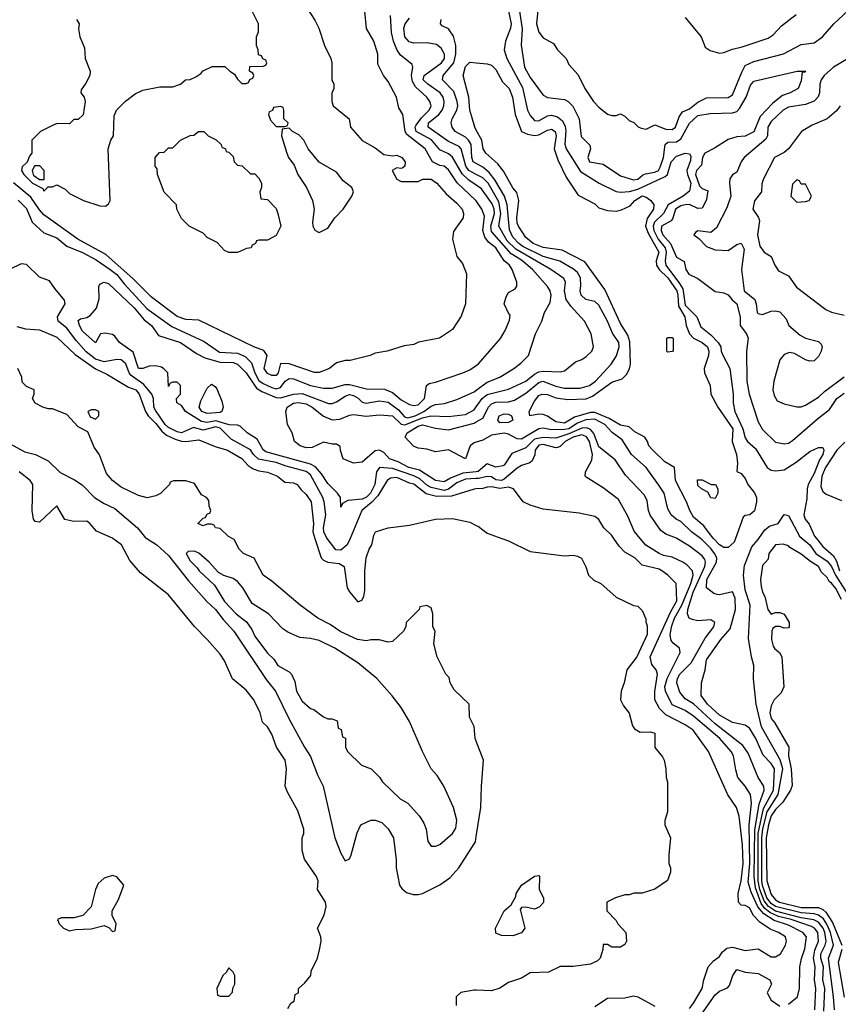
# Model space of a CAD drawing. Header units: inches. Extents: x 1793389 to 1900389, y 320802 to 470796.
# Tile 483 of 656: x 1857878 to 1861682, y 377836 to 382410. Entities that reach past the tile are written whole.
import ezdxf

# ---------------------------------------------------------------- set-up
doc = ezdxf.new("R2010")
doc.units = ezdxf.units.IN
doc.header["$MEASUREMENT"] = 0
for name, color, linetype in [('B8357', 7, 'Continuous'), ('B8358', 7, 'Continuous'), ('B8367', 7, 'Continuous'), ('B8368', 7, 'Continuous')]:
    doc.layers.add(name, color=color, linetype=linetype)

msp = doc.modelspace()

# ---------------------------------------------------------------- linework, layer by layer
at = {"layer": 'B8357', "color": 2}
for points, elevation in [([(1859123.6, 377816.4), (1859138, 377842), (1859154, 377850), (1859158, 377882), (1859174, 377890), (1859174, 377910), (1859203.6, 377936.4), (1859231.3, 377970), (1859232, 377990), (1859262, 378050), (1859270.7, 378089.3), (1859278.8, 378130), (1859278, 378150), (1859262, 378190), (1859293.4, 378250), (1859302.8, 378290), (1859298.8, 378310), (1859262, 378370), (1859264.7, 378410), (1859258, 378430), (1859202, 378510), (1859191.1, 378551.1), (1859191.1, 378608.9), (1859198, 378630), (1859198, 378650), (1859170, 378734), (1859122, 378822), (1859111.3, 378850), (1859118, 378930), (1859111, 378970), (1859070.8, 379030.8), (1859050, 379091.3), (1859030, 379124.7), (1859006.4, 379146.4), (1858994.8, 379190), (1858966, 379250), (1858930, 379296), (1858867.5, 379347.5), (1858830, 379432), (1858810, 379462), (1858750, 379531.3), (1858690, 379591.3), (1858570, 379738), (1858439.8, 379839.8), (1858390, 379898), (1858350.4, 379970.4), (1858311.3, 380000)], 230), ([(1858468.2, 380000), (1858515.5, 379970), (1858570, 379920.5), (1858663, 379803), (1858747.9, 379707.9), (1858788.2, 379670), (1858823.2, 379623.2), (1858872.4, 379570), (1859024.1, 379344.1), (1859066.4, 379290), (1859130, 379161), (1859201.6, 379030), (1859230, 378986.8), (1859262.5, 378902.5), (1859288.7, 378850), (1859342.4, 378610), (1859370, 378538), (1859390, 378502), (1859410, 378512), (1859419, 378530), (1859446.8, 378633.2), (1859464, 378670), (1859510, 378691.3), (1859530, 378691.3), (1859561, 378681), (1859590.6, 378650.6), (1859614.8, 378610), (1859627.1, 378507.1), (1859627.3, 378470), (1859642.8, 378390), (1859653.7, 378373.7), (1859675.3, 378355.3), (1859706.4, 378346.4), (1859730, 378346), (1859750, 378351), (1859830, 378391), (1859876.6, 378423.4), (1859919, 378470), (1859996, 378590), (1860000, 378615.4)], 234), ([(1860000, 379057.9), (1859995.3, 379070), (1859990, 379126), (1859968, 379170), (1859966, 379230), (1859896.4, 379296.4), (1859878, 379330), (1859873.6, 379353.6), (1859858, 379370), (1859818, 379450), (1859802, 379510), (1859808, 379570), (1859798, 379590), (1859798, 379650), (1859790, 379678), (1859770, 379688), (1859738, 379682), (1859734, 379670), (1859674, 379610), (1859672, 379590), (1859662, 379570), (1859610, 379522), (1859590, 379518), (1859548.9, 379528.9), (1859510, 379529), (1859490, 379524), (1859448, 379530), (1859370, 379566), (1859320.1, 379600.1), (1859264, 379630), (1859182, 379690), (1859050, 379802), (1859010, 379829), (1858968.4, 379908.4), (1858918, 379930), (1858898, 379950), (1858874.6, 379994.6), (1858864.8, 380000)], 234), ([(1859249.7, 380000), (1859279.7, 379910), (1859290, 379898.7), (1859309.8, 379889.8), (1859363.3, 379883.3), (1859385.2, 379870), (1859400.5, 379770), (1859410, 379752.7), (1859450, 379705.2), (1859467.3, 379712.7), (1859477.3, 379730), (1859482.5, 379757.5), (1859481.6, 379850), (1859488, 379910), (1859502, 379950), (1859514, 379970), (1859520.9, 380000)], 230), ([(1859413.2, 380000), (1859400.4, 379970), (1859370, 379946.3), (1859347, 379947), (1859306.6, 380000)], 226), ([(1860000, 377901.5), (1859990, 377902), (1859928.4, 377891.6), (1859906, 377870), (1859906, 377830)], 230)]:
    msp.add_lwpolyline(points, dxfattribs=dict(at, elevation=elevation))
for points, elevation in [([(1858690, 379941.2), (1858661, 379939), (1858652, 379930), (1858670, 379896), (1858703.4, 379863.4), (1858711.3, 379850), (1858783, 379783), (1858830, 379707.7), (1858884, 379650), (1858932.7, 379612.7), (1858956.7, 379576.7), (1858970, 379546.8), (1859030, 379466.8), (1859059.3, 379439.3), (1859078, 379410), (1859130, 379381), (1859141, 379370), (1859155.9, 379335.9), (1859164.9, 379290), (1859190, 379244), (1859230, 379210.8), (1859244.9, 379204.9), (1859290, 379172), (1859310, 379162), (1859330, 379162), (1859352.7, 379152.7), (1859358, 379118), (1859372.7, 379112.7), (1859378, 379078), (1859391.6, 379071.6), (1859392, 379030), (1859402, 379010), (1859466.4, 378946.4), (1859512, 378930), (1859550, 378891.3), (1859564.7, 378870), (1859646, 378790), (1859681, 378770), (1859736, 378710), (1859756.8, 378676.8), (1859766.8, 378650), (1859774.4, 378594.4), (1859790, 378571.3), (1859810, 378571), (1859830, 378578.8), (1859888.7, 378630), (1859905.2, 378654.8), (1859909.3, 378690.7), (1859894.5, 378750), (1859849.3, 378850), (1859818.7, 378898.7), (1859789.4, 378930), (1859749.3, 379010), (1859689.4, 379149.4), (1859650, 379215.3), (1859609.5, 379269.5), (1859537.2, 379350), (1859450, 379422.7), (1859342.7, 379490), (1859270, 379526.6), (1859230, 379536), (1859180.2, 379540.2), (1859124.1, 379564.1), (1859100.1, 379580.1), (1859034, 379650), (1858958, 379698), (1858914.5, 379770), (1858890, 379800.7), (1858870, 379813.6), (1858827.2, 379827.2), (1858802, 379842), (1858759, 379890), (1858710, 379932.3)], 238), ([(1858310, 378434), (1858270, 378421.2), (1858243.4, 378396.6), (1858230.8, 378370), (1858210.7, 378289.3), (1858171.1, 378248.9), (1858130, 378238), (1858070, 378238), (1858054, 378230), (1858062, 378210), (1858082, 378190), (1858110, 378178), (1858136.4, 378183.6), (1858210, 378186), (1858270, 378202), (1858292.7, 378192.7), (1858310, 378174), (1858322, 378178), (1858326, 378210), (1858308.4, 378248.4), (1858308, 378270), (1858337.2, 378322.8), (1858362, 378390), (1858330, 378428.7)], 230), ([(1858850, 378006), (1858836.9, 377983.1), (1858822, 377970), (1858794, 377910), (1858798, 377878), (1858810, 377874), (1858850, 377874), (1858867.3, 377892.7), (1858868.4, 377911.6), (1858878, 377930), (1858878, 377970), (1858870, 377986)], 230)]:
    msp.add_lwpolyline(points, close=True, dxfattribs=dict(at, elevation=elevation))
at = {"layer": 'B8358', "color": 2}
for points, elevation in [([(1859209, 382470), (1859250, 382408), (1859268.7, 382370), (1859294, 382290), (1859324, 382230), (1859329, 382210), (1859328.9, 382131.1), (1859338, 382110), (1859338, 382090), (1859328.9, 382068.9), (1859328.7, 382030), (1859335.3, 382010), (1859408.7, 381950), (1859415.3, 381910), (1859470, 381849), (1859530, 381814), (1859570, 381784), (1859610, 381777.2), (1859630, 381781.2), (1859654, 381770), (1859668.7, 381750), (1859668, 381730), (1859659, 381721), (1859650, 381718), (1859630, 381722), (1859609, 381710), (1859630, 381668.7), (1859650, 381658), (1859730, 381658), (1859751.6, 381668.4), (1859790, 381669), (1859817.2, 381650), (1859860.5, 381600.5), (1859910, 381558), (1859934.5, 381530), (1859940.9, 381510), (1859939, 381490), (1859894.6, 381425.4), (1859888.7, 381390), (1859908.7, 381310), (1859936.5, 381276.5), (1859954, 381230), (1859949, 381090), (1859930, 381032), (1859889, 380971), (1859829.1, 380930.9), (1859731.3, 380911.3), (1859710, 380901), (1859664.7, 380895.3), (1859586, 380870), (1859530, 380861), (1859506, 380850), (1859413.6, 380826.4), (1859390, 380826), (1859350, 380816), (1859318, 380790), (1859270, 380771), (1859248.7, 380771.3), (1859130, 380811), (1859090, 380812), (1859078.4, 380770), (1859070, 380757.3), (1859050, 380756.3), (1859030, 380766.4), (1859013.4, 380790), (1859027.7, 380850), (1859012.5, 380872.5), (1858966.8, 380890), (1858710, 381014), (1858650, 381017.1), (1858610, 381030.6), (1858490, 381121.6), (1858406.1, 381206.1), (1858278.4, 381318.4), (1858147.7, 381390), (1857990, 381503.8), (1857970, 381526), (1857930, 381585.7), (1857850, 381652)], 230), ([(1858142, 382410), (1858154, 382390), (1858152, 382368), (1858157.3, 382330), (1858178.5, 382278.5), (1858182.4, 382230), (1858205.5, 382170), (1858204, 382150), (1858185.8, 382114.2), (1858163.6, 382083.6), (1858162, 382070), (1858178, 382050), (1858182, 382030), (1858172.7, 381967.3), (1858150, 381946), (1858130, 381946), (1858110, 381926), (1858052.7, 381927.3), (1858030, 381918), (1857974, 381890), (1857934, 381850), (1857934, 381790), (1857923.6, 381776.4), (1857912.7, 381747.3), (1857890, 381726), (1857886, 381710), (1857898, 381690), (1857938, 381650), (1857985.4, 381625.4), (1857990, 381614), (1858010, 381634), (1858030, 381634), (1858050, 381642), (1858090, 381622), (1858110, 381602), (1858174, 381570), (1858250, 381544.7), (1858276.4, 381543.6), (1858290, 381554), (1858298, 381570), (1858288.7, 381810), (1858302, 381850), (1858314, 381870), (1858316.4, 381963.6), (1858328, 381990), (1858370, 382032), (1858414.6, 382065.4), (1858450, 382082), (1858530, 382098), (1858590, 382098), (1858626, 382110), (1858649, 382131), (1858670, 382132), (1858696.4, 382143.6), (1858720.4, 382159.6), (1858730, 382172), (1858772.7, 382192.7), (1858831.6, 382191.6), (1858854, 382170), (1858876.9, 382156.9), (1858890, 382134), (1858910, 382114), (1858930, 382114), (1858942, 382118), (1858947.3, 382132.7), (1858962, 382138), (1858966, 382150), (1858962, 382162), (1858946, 382170), (1858947.3, 382192.7), (1859010, 382194), (1859022, 382198), (1859026, 382210), (1859022, 382222), (1859007.3, 382227.3), (1859002, 382242), (1858987.3, 382247.3), (1858986, 382270), (1858978, 382290), (1858978, 382330), (1858987.3, 382352.7), (1858988, 382390), (1858938, 382490)], 234), ([(1860000, 381567.7), (1859998.4, 381570), (1859911.7, 381651.7), (1859870, 381712.3), (1859850, 381729.5), (1859830, 381732.8), (1859796.2, 381750), (1859763, 381810), (1859676.8, 381876.8), (1859669.4, 381890.6), (1859659, 381970), (1859640.2, 382000.2), (1859629, 382050), (1859590, 382122), (1859568, 382150), (1859543.1, 382203.1), (1859542, 382250), (1859524, 382310), (1859489.2, 382369.2), (1859481.2, 382450)], 226), ([(1860000, 381641.4), (1859964.9, 381664.9), (1859933.7, 381693.7), (1859890, 381771.5), (1859870, 381786.3), (1859830, 381805.1), (1859792, 381852), (1859720.5, 381890), (1859716, 381910), (1859720.7, 381919.3), (1859745.4, 381954.6), (1859780.7, 381990), (1859789.5, 382010), (1859783.7, 382030), (1859770, 382049.2), (1859717.4, 382097.4), (1859703.3, 382123.3), (1859698.9, 382150), (1859705.2, 382190), (1859701.2, 382201.2), (1859646.7, 382246.7), (1859631, 382271), (1859615.8, 382310), (1859606.6, 382350), (1859600.9, 382430)], 222), ([(1860000, 381691.3), (1859965.1, 381710), (1859950.8, 381730), (1859930, 381809.2), (1859920.4, 381820.4), (1859870, 381844.4), (1859775.8, 381910), (1859778.3, 381930), (1859826.3, 381970), (1859842, 381990), (1859849.7, 382010), (1859851.1, 382030), (1859846.3, 382050), (1859831.3, 382070), (1859774, 382110), (1859753.3, 382130), (1859756.9, 382150), (1859838.4, 382210), (1859851.5, 382230), (1859851.8, 382250), (1859837.4, 382277.4), (1859815.3, 382295.3), (1859770, 382302.4), (1859710, 382300.5), (1859687.6, 382307.6), (1859668.3, 382330), (1859663.1, 382370), (1859668.8, 382391.2), (1859690, 382417.1)], 218), ([(1860000, 381742.1), (1859985.7, 381750), (1859979.2, 381770), (1859975.3, 381830), (1859964.4, 381850), (1859950, 381864.4), (1859902, 381890), (1859887.3, 381910), (1859882.9, 381930), (1859887.6, 381950), (1859909.6, 381990), (1859914, 382010), (1859911.1, 382030), (1859895.5, 382075.5), (1859842.9, 382130), (1859846, 382150), (1859894.8, 382210), (1859904.4, 382250), (1859904.8, 382290), (1859893.7, 382333.7), (1859870, 382366.9), (1859841.5, 382381.5), (1859834, 382390), (1859836.9, 382410)], 214), ([(1860000, 381897.2), (1859993.2, 381910), (1859978.6, 381958.6), (1859969.7, 381989.7), (1859965.6, 382050), (1859939, 382150), (1859950, 382192), (1859970, 382212), (1860000, 382209.3)], 210), ([(1857871, 381571), (1857910, 381532.7), (1857935.8, 381470), (1857990, 381420.3), (1858050, 381397), (1858097.6, 381357.6), (1858170, 381327.9), (1858233.9, 381293.8), (1858298.7, 381250), (1858330, 381225.7), (1858363.1, 381183.1), (1858470, 381067.4), (1858584.3, 380984.3), (1858735.3, 380915.3), (1858806.1, 380866.1), (1858890, 380860.8), (1858925.4, 380845.4), (1858955.8, 380815.8), (1858970.2, 380770), (1858990, 380734.3), (1859010, 380719.1), (1859050, 380700.7), (1859070, 380695.8), (1859090, 380701.1), (1859111.8, 380730), (1859130, 380742.6), (1859150, 380741.1), (1859230, 380710.3), (1859290, 380698.7), (1859330, 380698), (1859390, 380715.3), (1859410, 380715.3), (1859490, 380695.8), (1859573.3, 380693.3), (1859610, 380678.4), (1859650, 380644.2), (1859690, 380623), (1859710, 380617.1), (1859730, 380620.4), (1859758.9, 380650), (1859768, 380710), (1859780.2, 380719.8), (1859810, 380726), (1859938, 380770), (1859970, 380784), (1860000, 380804.1)], 226), ([(1859306.6, 380000), (1859303.7, 380003.7), (1859290.9, 380030), (1859289.8, 380050), (1859300.9, 380110), (1859293.3, 380170), (1859287.1, 380190), (1859230, 380295.8), (1859210, 380311.7), (1859115.7, 380335.7), (1859070, 380352.4), (1858987.6, 380367.6), (1858964.7, 380390), (1858950, 380412), (1858861, 380461), (1858810, 380512.7), (1858790, 380518.3), (1858730, 380503.8), (1858685.3, 380514.7), (1858630, 380491.1), (1858610, 380495.6), (1858570, 380515.6), (1858553.7, 380530), (1858510, 380592.7), (1858502, 380610), (1858499.7, 380650), (1858491.6, 380670), (1858454.9, 380714.9), (1858396.4, 380756.4), (1858386.2, 380770), (1858370.5, 380810.5), (1858360.7, 380820.7), (1858350, 380829.7), (1858330, 380831.9), (1858270, 380820.3), (1858230, 380832.9), (1858186.7, 380866.7), (1858139.8, 380919.8), (1858097.3, 380977.3), (1858057, 381010), (1858053.3, 381030), (1858089.4, 381090), (1858086.8, 381106.8), (1858040.7, 381160.7), (1858017, 381197), (1857970, 381214), (1857910, 381272.8), (1857884.2, 381275.8), (1857830, 381249.6)], 226), ([(1860000, 380278), (1859950, 380274.8), (1859910, 380258.4), (1859871.4, 380228.6), (1859850, 380223.2), (1859790, 380236.5), (1859770, 380247.8), (1859737.2, 380277.2), (1859710, 380290.6), (1859610, 380324.4), (1859550.4, 380329.6), (1859536.4, 380310), (1859529.1, 380250), (1859508.9, 380210), (1859490, 380191.1), (1859470, 380182.7), (1859403.5, 380176.5), (1859378, 380162), (1859370, 380146), (1859368.7, 380190), (1859355.3, 380210), (1859310, 380256), (1859280.7, 380300.7), (1859252.6, 380332.6), (1859230, 380344.5), (1859022.5, 380402.5), (1859010, 380411.8), (1858981.8, 380461.8), (1858935.1, 380490), (1858902, 380522), (1858890, 380526.6), (1858852.1, 380527.9), (1858790, 380546.5), (1858750, 380539.1), (1858723.1, 380543.1), (1858649.3, 380590), (1858630, 380618), (1858608, 380630), (1858606, 380650), (1858626, 380670), (1858626, 380710), (1858610, 380726), (1858590, 380726), (1858578, 380722), (1858570, 380706), (1858566, 380770), (1858548.4, 380788.4), (1858536.4, 380796.4), (1858510, 380802), (1858479.6, 380800.4), (1858450.6, 380789.4), (1858430, 380789.5), (1858406, 380866), (1858342, 380910), (1858320.4, 380940.4), (1858310, 380948), (1858273.6, 380953.6), (1858254, 380950), (1858230, 380908), (1858170, 380962.7), (1858156, 380990), (1858150, 381012), (1858160.2, 381019.8), (1858190, 381026), (1858204.8, 381035.2), (1858235.1, 381070), (1858247, 381113), (1858245.6, 381170), (1858250, 381181), (1858269.6, 381190.4), (1858290, 381184.9), (1858410, 381071.8), (1858456.3, 381016.3), (1858490.7, 380990), (1858522.8, 380942.8), (1858626, 380910), (1858699.3, 380859.3), (1858739, 380839), (1858810, 380818.2), (1858870, 380817.3), (1858890, 380810.3), (1858930, 380768.9), (1858978.7, 380698.7), (1859002.7, 380682.7), (1859070, 380654.4), (1859090, 380653.2), (1859150, 380670.3), (1859190, 380672.6), (1859313.1, 380626.9), (1859330, 380626.7), (1859350, 380634.4), (1859390, 380661.3), (1859410, 380668.5), (1859430, 380663.7), (1859451.2, 380651.2), (1859470, 380632.7), (1859487.7, 380627.7), (1859550, 380639.5), (1859590, 380632.9), (1859637.7, 380597.7), (1859665.6, 380565.6), (1859681, 380561), (1859715.1, 380570), (1859755.4, 380590), (1859790, 380614.3), (1859810, 380621.7), (1859852.7, 380627.3), (1859910, 380645.5), (1859990, 380681.1), (1860000, 380688.7)], 222), ([(1857865.2, 380985.2), (1857905.5, 380974.5), (1857970, 380969), (1858050, 380934.5), (1858135.2, 380855.2), (1858230, 380787.6), (1858283.6, 380763.6), (1858383.5, 380703.5), (1858417, 380690), (1858432.6, 380670), (1858462.4, 380590), (1858474.5, 380570), (1858510, 380534.7), (1858538.3, 380498.3), (1858560.5, 380480.5), (1858600.9, 380460.9), (1858630, 380452.7), (1858650, 380450.9), (1858710, 380458.7), (1858787, 380427), (1858844, 380410), (1858910, 380371.5), (1858939.1, 380339.1), (1858962.7, 380322.7), (1858990, 380313.6), (1859030, 380308.7), (1859075.3, 380290), (1859110, 380262), (1859150, 380259), (1859168, 380250), (1859185.6, 380225.6), (1859210, 380204), (1859232, 380170), (1859242.9, 380070), (1859239.7, 380030), (1859249.7, 380000)], 230), ([(1858864.8, 380000), (1858848.9, 380008.9), (1858810, 380046), (1858788.7, 380048.7), (1858782, 380062), (1858770, 380066), (1858750, 380066), (1858730, 380058), (1858706, 380070), (1858730, 380094), (1858742, 380098), (1858750, 380114), (1858762, 380118), (1858766, 380130), (1858758, 380150), (1858756.4, 380176.4), (1858746, 380190), (1858723.1, 380203.1), (1858690, 380255.3), (1858650, 380268), (1858592.7, 380267.3), (1858578, 380262), (1858574, 380250), (1858531.6, 380208.4), (1858510, 380198), (1858470, 380189), (1858430, 380199), (1858350, 380239), (1858309.3, 380269.3), (1858282, 380302), (1858248.9, 380388.9), (1858224.7, 380424.7), (1858195.3, 380495.3), (1858150, 380518), (1858096.4, 380576.4), (1858030, 380602), (1858010, 380602), (1857986, 380610), (1857950, 380628.7), (1857938, 380650), (1857946, 380670), (1857946, 380690), (1857910, 380706), (1857890, 380726), (1857888, 380750), (1857868.7, 380790)], 234), ([(1860000, 380309.8), (1859937.1, 380302.9), (1859879.5, 380280.5), (1859850, 380263.1), (1859810, 380269.8), (1859736.6, 380316.6), (1859686.6, 380330), (1859636.4, 380356.4), (1859596, 380370), (1859570, 380399.3), (1859550, 380409.6), (1859530, 380407.3), (1859470, 380355.1), (1859430, 380349.3), (1859382, 380370), (1859368.4, 380408.4), (1859367.3, 380427.3), (1859350, 380438), (1859330, 380438), (1859290, 380448), (1859236.8, 380423.2), (1859210, 380421.2), (1859182, 380430), (1859155.3, 380450), (1859144, 380490), (1859122.7, 380530), (1859114.7, 380590), (1859120.5, 380610), (1859150, 380627.8), (1859172.1, 380632.1), (1859210, 380625), (1859237.6, 380610), (1859290, 380568.4), (1859330, 380550.4), (1859365.8, 380554.2), (1859410, 380573.4), (1859430, 380576.3), (1859487.5, 380567.5), (1859550, 380574.6), (1859610, 380570.2), (1859650, 380531.5), (1859667.7, 380527.7), (1859750, 380560.5), (1859789, 380569), (1859870, 380566), (1859950, 380575.8), (1859990, 380597.1), (1860000, 380611.6)], 218), ([(1860000, 380447.6), (1859990, 380444.5), (1859970.7, 380430), (1859950, 380369.2), (1859871.1, 380411.1), (1859810, 380402), (1859770, 380414.6), (1859730, 380418.7), (1859708.4, 380428.4), (1859669.5, 380470), (1859678, 380490), (1859730, 380522.3), (1859750, 380527.2), (1859810, 380511.8), (1859870, 380504.9), (1859990, 380535.3), (1860000, 380541.3)], 214), ([(1857830, 380440.7), (1857902.3, 380402.3), (1857951, 380390), (1858010, 380360.5), (1858065.8, 380305.8), (1858132.3, 380272.3), (1858168.4, 380248.4), (1858226, 380190), (1858270, 380162), (1858319.8, 380139.8), (1858424.9, 380050), (1858463.2, 380003.2), (1858468.2, 380000)], 234), ([(1858311.3, 380000), (1858310, 380001), (1858234.4, 380034.4), (1858204.7, 380070), (1858190, 380081), (1858130, 380078.8), (1858087.3, 380087.3), (1858050, 380151.3), (1857970, 380076), (1857950, 380078), (1857942.8, 380090), (1857935.5, 380130), (1857938.8, 380250), (1857926, 380270), (1857876, 380310)], 230), ([(1860000, 380230.2), (1859990, 380229.6), (1859884, 380196), (1859814.3, 380194.3), (1859766.7, 380206.7), (1859710, 380252.1), (1859690, 380256.4), (1859630, 380283.5), (1859600.7, 380279.3), (1859585.3, 380270), (1859542.3, 380197.7), (1859513.5, 380166.5), (1859468.4, 380130), (1859413.2, 380000)], 226), ([(1859520.9, 380000), (1859524.5, 380015.5), (1859532, 380030), (1859590, 380049), (1859690, 380061.2), (1859810, 380089.2), (1859890, 380093.2), (1859970, 380075.3), (1860000, 380060.3)], 230)]:
    msp.add_lwpolyline(points, dxfattribs=dict(at, elevation=elevation))
for points, elevation in [([(1859090, 382006), (1859058, 382002), (1859052.7, 381987.3), (1859038, 381982), (1859034, 381970), (1859043.6, 381943.6), (1859070, 381914), (1859110, 381914), (1859122, 381918), (1859126, 381930), (1859106, 381950), (1859106, 381990), (1859102, 382002)], 234), ([(1858950, 381694), (1858970, 381694), (1858990, 381674), (1859002, 381650), (1859002, 381630), (1858994, 381610), (1858998, 381578), (1859030, 381574), (1859070, 381532), (1859078, 381510), (1859091, 381450), (1859070, 381408), (1859030, 381386), (1858990, 381386), (1858978, 381382), (1858974, 381370), (1858958, 381362), (1858954, 381350), (1858932.7, 381347.3), (1858890, 381328), (1858850, 381328), (1858830, 381338), (1858795.3, 381375.3), (1858750, 381398), (1858730, 381418), (1858666, 381450), (1858630, 381486), (1858608, 381530), (1858606, 381550), (1858549.1, 381609.1), (1858518, 381690), (1858516.4, 381716.4), (1858508, 381730), (1858508, 381770), (1858527.3, 381792.7), (1858550, 381794), (1858570, 381814), (1858590, 381814), (1858626, 381850), (1858670, 381872), (1858687.3, 381872.7), (1858708.9, 381891.1), (1858734, 381890), (1858754, 381870), (1858791.1, 381851.1), (1858814, 381830), (1858818, 381818), (1858834, 381810), (1858838, 381798), (1858850, 381794), (1858870, 381774), (1858874, 381750), (1858890, 381734), (1858911.6, 381731.6)], 230), ([(1859130, 381906), (1859098, 381902), (1859094, 381870), (1859118.8, 381790), (1859127.3, 381770), (1859153.4, 381733.4), (1859171, 381690), (1859210.9, 381630.9), (1859238, 381570), (1859246, 381530), (1859238.8, 381470), (1859241, 381450), (1859250, 381432), (1859270, 381422), (1859310, 381442), (1859342, 381490), (1859382, 381530), (1859421.2, 381590), (1859428.7, 381610), (1859422, 381630), (1859382, 381662), (1859350, 381702), (1859270, 381748), (1859218, 381810), (1859198, 381850), (1859174.6, 381874.6), (1859146, 381890)], 234), ([(1857970, 381666), (1857944, 381684), (1857938, 381710), (1857948, 381732), (1857970, 381732), (1857990.9, 381710.9), (1857990, 381666)], 234), ([(1858750, 380580.5), (1858725.1, 380590), (1858712.3, 380610), (1858720.1, 380639.9), (1858750, 380698), (1858770, 380716), (1858786.4, 380706.4), (1858794.8, 380694.8), (1858818, 380638), (1858823.1, 380610), (1858818, 380590), (1858810, 380584.7)], 218), ([(1858230, 380598), (1858210, 380598), (1858194, 380590), (1858205.4, 380565.4), (1858230, 380554), (1858246, 380570), (1858246, 380590)], 234)]:
    msp.add_lwpolyline(points, close=True, dxfattribs=dict(at, elevation=elevation))
at = {"layer": 'B8367', "color": 2}
for points, elevation in [([(1860117.9, 380000), (1860150, 379988.7), (1860250, 379939), (1860410, 379919), (1860450, 379922), (1860470, 379918), (1860488.4, 379908.4), (1860508.9, 379868.9), (1860522, 379830), (1860545.6, 379805.6), (1860578, 379790), (1860650, 379728), (1860730, 379688), (1860750, 379686), (1860770, 379666), (1860787.3, 379627.3), (1860787.3, 379612.7), (1860794.6, 379594.6), (1860793.6, 379553.6), (1860746, 379450), (1860699.3, 379390), (1860686.6, 379330), (1860672.7, 379290), (1860669.3, 379250), (1860683.2, 379223.2), (1860710, 379188), (1860725.2, 379130), (1860735.1, 379115.1), (1860760.9, 379100.9), (1860810, 379101.2), (1860830, 379095.3), (1860829.4, 379029.4), (1860865.6, 378985.6), (1860873.2, 378970), (1860881.2, 378930), (1860882, 378890), (1860888, 378870), (1860888, 378730), (1860875.3, 378690), (1860875.3, 378670), (1860902, 378610), (1860895.3, 378530), (1860895.3, 378490), (1860902, 378470), (1860902, 378450), (1860888.4, 378411.6), (1860828.9, 378371.1), (1860770, 378352), (1860731.6, 378351.6), (1860710, 378344.7), (1860690, 378344.7), (1860646, 378330), (1860606, 378310), (1860606, 378270), (1860650, 378226), (1860658, 378210), (1860695.3, 378170), (1860698, 378130), (1860690, 378114), (1860670, 378102), (1860630, 378102), (1860610, 378114), (1860590, 378114), (1860588, 378090), (1860575.3, 378050), (1860562.7, 378037.3), (1860530, 378022.8), (1860450, 378011.3), (1860388.9, 378011.1), (1860335.3, 377984.7), (1860250, 377982), (1860210, 377958), (1860150, 377938), (1860108.9, 377911.1), (1860070, 377898), (1860000, 377901.5)], 230), ([(1860990, 377816), (1861010, 377841), (1861049.3, 377910), (1861057.2, 377950), (1861078, 378010), (1861102, 378038), (1861130, 378058), (1861142, 378078), (1861163.7, 378096.3), (1861190, 378102), (1861250, 378086), (1861310, 378093), (1861370, 378057.3), (1861390, 378056), (1861414, 378070), (1861437.2, 378110), (1861441.2, 378130), (1861436, 378150), (1861404, 378170), (1861365.7, 378185.7), (1861317.7, 378217.7), (1861288.5, 378248.5), (1861270, 378283.7), (1861250, 378294.5), (1861230, 378296), (1861218, 378310), (1861216.4, 378350), (1861230.6, 378409.4), (1861240.7, 378490), (1861237.3, 378577.3), (1861220.7, 378710), (1861209.2, 378750), (1861169.5, 378809.5), (1861079.6, 379010), (1861007.3, 379110), (1860970, 379134.7), (1860880.9, 379180.9), (1860851.8, 379210), (1860829.6, 379249.6), (1860829.6, 379289.6), (1860841.2, 379370), (1860835.3, 379390), (1860815.1, 379415.1), (1860808.3, 379450), (1860902.9, 379657.1), (1860931.8, 379710), (1860928.7, 379790), (1860889.2, 379830), (1860862.7, 379850), (1860850, 379857.6), (1860770, 379876), (1860736, 379910), (1860690, 379937), (1860664.4, 379964.4), (1860639.3, 380000)], 226), ([(1861450, 377836), (1861492.7, 377870), (1861502, 377910), (1861503.5, 378010), (1861511, 378049), (1861526.5, 378093.5), (1861535.1, 378150), (1861518, 378170), (1861450, 378203.5), (1861384.7, 378224.7), (1861336.1, 378256.1), (1861308.3, 378288.3), (1861276.5, 378356.5), (1861264, 378404), (1861270.9, 378490), (1861267.9, 378670), (1861279.3, 378770), (1861273.7, 378810), (1861250, 378849.4), (1861216, 378890), (1861205.4, 378925.4), (1861195.1, 378990), (1861183.7, 379010), (1861131.3, 379070), (1861010, 379174.7), (1860970, 379201.1), (1860910, 379227.8), (1860879.7, 379290), (1860876, 379310), (1860887.1, 379350), (1860946.6, 379470), (1860944, 379490), (1860914.2, 379514.2), (1860906.2, 379526.2), (1860901.3, 379550), (1860907, 379590), (1860920.6, 379630), (1860955.6, 379690), (1860996.8, 379790), (1861007.8, 379830), (1861004.5, 379850), (1860978, 379878), (1860959.3, 379890), (1860910, 379912.7), (1860870, 379920.7), (1860850, 379929.6), (1860788.3, 379968.3), (1860762.1, 380000)], 222), ([(1861572.4, 377810), (1861578.3, 377910), (1861571.9, 377950), (1861575.1, 378010), (1861566.4, 378050), (1861573.1, 378086.9), (1861589.8, 378130), (1861587.6, 378170), (1861572.1, 378190), (1861557.6, 378197.6), (1861463.6, 378230), (1861404.1, 378244.1), (1861363.2, 378263.2), (1861341.1, 378281.1), (1861323.9, 378303.9), (1861296.6, 378376.6), (1861290.8, 378430), (1861293.8, 378646.2), (1861314.5, 378765.5), (1861338.4, 378830), (1861336, 378850), (1861310, 378889), (1861263.3, 379003.3), (1861238.9, 379038.9), (1861110, 379138.7), (1861010, 379232.4), (1860970, 379255.6), (1860946.3, 379286.3), (1860932, 379330), (1860934.5, 379350), (1860945.6, 379370), (1860998, 379422), (1861063.6, 379536.4), (1861104.5, 379590), (1861109, 379609), (1861090, 379622.7), (1861030, 379618), (1861003.2, 379623.2), (1860989.5, 379629.5), (1860980.9, 379650), (1860982.6, 379670), (1861007, 379750), (1861061.8, 379870), (1861065.4, 379890), (1861062.3, 379902.3), (1861050, 379919.5), (1860990, 379964.5), (1860931.1, 380000)], 218), ([(1861615.2, 377804.8), (1861619.4, 377910), (1861609.8, 377950), (1861613.4, 378010), (1861600.7, 378050), (1861601.1, 378070), (1861621.2, 378110), (1861625, 378130), (1861619.9, 378170), (1861611.9, 378190), (1861590, 378217.1), (1861568, 378228), (1861510, 378237.9), (1861390, 378269.4), (1861357.9, 378290), (1861337.1, 378317.1), (1861316.9, 378370), (1861309.9, 378410), (1861310.3, 378630), (1861334.7, 378745.3), (1861380.9, 378830), (1861385.4, 378930), (1861370, 378954), (1861333.6, 378993.6), (1861298.7, 379070), (1861270, 379119), (1861250, 379132.7), (1861190, 379145.1), (1861130, 379179.5), (1861074, 379230), (1861045.1, 379270), (1861046, 379330), (1861063.6, 379390), (1861070, 379436), (1861136.2, 379530), (1861180.1, 379579.9), (1861204.4, 379670), (1861202.8, 379722.8), (1861190, 379751.8), (1861130, 379738), (1861119.3, 379739.3), (1861104.1, 379744.1), (1861069.4, 379770), (1861071.8, 379810), (1861116.3, 379890), (1861117.7, 379910), (1861107.3, 379930), (1861090, 379954), (1861050, 379993.7), (1861041.3, 380000)], 214), ([(1861204.5, 380000), (1861198, 379982), (1861170, 379958), (1861150, 379958), (1861130, 379969.7), (1861102.2, 380000)], 210), ([(1861664, 377810), (1861660.4, 377870), (1861636.4, 378050), (1861660.3, 378110), (1861646.5, 378170), (1861629, 378209), (1861612.6, 378232.6), (1861590, 378250.7), (1861570, 378256.3), (1861510, 378260.2), (1861390, 378290.5), (1861370, 378304.5), (1861349.9, 378330), (1861330, 378387.8), (1861327.3, 378410), (1861326.1, 378610), (1861331.1, 378651.1), (1861351.7, 378730), (1861403.2, 378810), (1861424, 378930), (1861412.1, 378972.1), (1861325.2, 379125.2), (1861301, 379230), (1861288.3, 379348.3), (1861289.7, 379410), (1861278.7, 379450), (1861265.1, 379534.9), (1861272, 379690), (1861250, 379762), (1861241.1, 379830), (1861245.6, 379874.4), (1861279.6, 379960.4), (1861310, 379994.8), (1861313.5, 380000)], 210), ([(1861514.1, 380000), (1861550, 379970.3), (1861577.4, 379930), (1861630, 379894.2), (1861650, 379870.3), (1861669, 379829), (1861770, 379671.2)], 210), ([(1861580.2, 380000), (1861610, 379963), (1861659.4, 379919.4), (1861674.1, 379894.1), (1861687.3, 379850)], 214), ([(1861696.3, 379716.3), (1861670, 379767.3), (1861650, 379792.7), (1861639.3, 379799.3), (1861630, 379818), (1861603.5, 379843.5), (1861590.6, 379870), (1861552.3, 379892.3), (1861510, 379927.7), (1861457.5, 379957.5), (1861450, 379966), (1861426, 379974), (1861390, 379971), (1861359, 379930), (1861356.4, 379903.6), (1861330, 379874), (1861321.2, 379810), (1861323.2, 379776.8), (1861329.6, 379750), (1861340.9, 379730), (1861355.3, 379670), (1861370, 379648), (1861390, 379655.3), (1861410, 379655.3), (1861430, 379648.7), (1861453.2, 379610), (1861454, 379590), (1861450, 379584.7), (1861430, 379582.8), (1861410, 379591), (1861390, 379591.3), (1861378, 379582), (1861373.2, 379570), (1861372.3, 379530), (1861379.3, 379499.3), (1861386.6, 379486.6), (1861408.7, 379470), (1861419, 379450), (1861429.2, 379310), (1861417, 379283), (1861384, 379250), (1861370, 379222), (1861364.5, 379190), (1861370, 379164), (1861385.1, 379145.1), (1861451.5, 379030), (1861451.1, 378990), (1861462.7, 378930), (1861467.7, 378852.3), (1861460.7, 378830), (1861424.5, 378775.5), (1861390, 378741.7), (1861370, 378712), (1861357.7, 378670), (1861347.1, 378610), (1861350, 378409), (1861370, 378345.4), (1861390, 378321.8), (1861408.2, 378310), (1861510, 378285.6), (1861590, 378285.3), (1861610, 378276), (1861623.5, 378263.5), (1861655.8, 378215.8), (1861698.2, 378110)], 206), ([(1860000, 378615.4), (1860021.2, 378750), (1860024, 378850), (1860034, 378970), (1860000, 379057.9)], 234), ([(1861698.2, 378090), (1861681.7, 378030), (1861708.7, 377868.7)], 206), ([(1861048.4, 377791.6), (1861110, 377879.3), (1861130, 377896.4), (1861167.3, 377912.7), (1861176.6, 377923.4), (1861192.3, 377970), (1861210, 377997.3), (1861250, 377985.5), (1861310, 377979.1), (1861364.7, 377950), (1861371, 377930), (1861350.8, 377890), (1861370, 377856), (1861410, 377826.8)], 222), ([(1860550, 377826), (1860610, 377864.7), (1860690, 377866), (1860730, 377876), (1860750, 377871.3), (1860830, 377828)], 226)]:
    msp.add_lwpolyline(points, dxfattribs=dict(at, elevation=elevation))
at = {"layer": 'B8367', "color": 2, "elevation": 230}
msp.add_lwpolyline([(1860270, 378278), (1860230, 378288), (1860210, 378286), (1860203.6, 378276.4), (1860224.7, 378190), (1860210, 378168.7), (1860170, 378154), (1860116.4, 378156.4), (1860090, 378166), (1860088.7, 378190), (1860129.6, 378270.4), (1860162, 378298), (1860183.1, 378336.9), (1860185.2, 378350), (1860209.3, 378390), (1860270, 378432), (1860290, 378434), (1860294, 378430), (1860292, 378370), (1860312, 378330), (1860311.6, 378308.4), (1860292.7, 378287.3)], close=True, dxfattribs=at)
at = {"layer": 'B8368', "color": 2}
for points, elevation in [([(1860197.4, 382470), (1860212.8, 382367.2), (1860208.2, 382291.8), (1860224.4, 382190), (1860250, 382140.7), (1860310, 382059.1), (1860330, 382048.5), (1860410, 382039.3), (1860426.8, 382030), (1860448.5, 382008.5), (1860478, 381950), (1860487.9, 381867.9), (1860527.1, 381827.1), (1860530.7, 381810), (1860518.8, 381770), (1860526, 381750), (1860590, 381739.1), (1860670, 381684.4), (1860730, 381666), (1860750, 381668.4), (1860772.5, 381687.5), (1860786.5, 381693.5), (1860830, 381701.5), (1860847, 381710), (1860855, 381725), (1860869.6, 381770), (1860877, 381830), (1860890, 381841.6), (1860930, 381843.1), (1860950, 381857), (1860991.4, 381928.6), (1861030, 381965.3), (1861086.2, 381973.8), (1861190, 381977.6), (1861210, 381983.8), (1861223.1, 381996.9), (1861254.5, 382050), (1861273.8, 382106.2), (1861290, 382124), (1861491.3, 382171.3), (1861531.1, 382171.1), (1861526, 382166), (1861514, 382166), (1861510, 382126), (1861496, 382090), (1861458, 382070), (1861422.3, 382057.7), (1861378, 382022), (1861319.6, 381960.4), (1861290, 381889.5), (1861250, 381869.4), (1861210, 381866), (1861170, 381853.6), (1861107.2, 381812.8), (1861062.6, 381790), (1861051.7, 381770), (1861046.6, 381733.4), (1861022.6, 381710), (1861018.6, 381690), (1861037.8, 381637.8), (1861050, 381626.4), (1861075.2, 381615.2), (1861070, 381575.3), (1861055.6, 381544.4), (1861050, 381534), (1861030, 381532.7), (1860990.9, 381550.9), (1860970, 381549.7), (1860950, 381544.4), (1860924.9, 381530), (1860912.7, 381487.2), (1860904.9, 381475.1), (1860860.3, 381450), (1860859.6, 381430), (1860866.9, 381410), (1860902.2, 381370), (1860930, 381306.8), (1860966, 381286), (1860974, 381250), (1860987.3, 381227.3), (1861030, 381207.3), (1861110, 381146.8), (1861150, 381141), (1861170, 381131.3), (1861188.2, 381108.2), (1861210.5, 381090), (1861226, 381030), (1861226.8, 380990), (1861256.3, 380950), (1861264, 380930), (1861255.5, 380870), (1861257.1, 380730), (1861267.7, 380670), (1861310, 380541), (1861330, 380506.8), (1861390, 380448), (1861430, 380439.1), (1861450, 380443), (1861470, 380455.5), (1861584.7, 380555.3), (1861641.3, 380598.7), (1861675.1, 380650), (1861710, 380674.9)], 218), ([(1860287.3, 382470), (1860280.3, 382390), (1860290, 382351.3), (1860310, 382326), (1860358.8, 382298.8), (1860378, 382270), (1860418, 382230), (1860430, 382202), (1860473.7, 382153.7), (1860504, 382090), (1860544, 382030), (1860570, 382002.8), (1860610, 381971.3), (1860630, 381964.7), (1860650, 381964.7), (1860670, 381972), (1860690, 381962), (1860710, 381942), (1860731.6, 381931.6), (1860751.6, 381911.6), (1860765.4, 381905.4), (1860790, 381901), (1860830, 381921), (1860880.7, 381900.7), (1860910, 381899.3), (1860926, 381910), (1860942, 381958), (1860958.6, 381981.4), (1860990, 381995.3), (1861030, 382027.2), (1861070, 382046.7), (1861170, 382048.5), (1861190, 382060.5), (1861233.3, 382166.7), (1861250, 382196.3), (1861290, 382214.9), (1861428.1, 382251.9), (1861510, 382294.8), (1861570, 382302), (1861609, 382330), (1861662, 382390), (1861750, 382473.1)], 222), ([(1860150.2, 382450), (1860161.5, 382390), (1860159, 382370), (1860135.2, 382310), (1860129, 382270), (1860142, 382230), (1860214.4, 382094.4), (1860238.4, 381990), (1860250, 381964), (1860270, 381941.6), (1860290, 381940.4), (1860330, 381963.1), (1860350, 381966), (1860378, 381958), (1860399.8, 381939.8), (1860413, 381913), (1860415.8, 381895.8), (1860411.5, 381831.5), (1860416.9, 381810), (1860484, 381704), (1860570.8, 381650), (1860650, 381612.4), (1860670, 381608.5), (1860711.6, 381611.6), (1860750, 381622.2), (1860878.1, 381681.9), (1860889, 381691), (1860905.3, 381750), (1860930, 381776), (1860970.4, 381790.4), (1860990, 381786), (1860996.1, 381776.1), (1860995.8, 381755.8), (1860978.8, 381710), (1860981.6, 381690), (1860997.4, 381650), (1860990, 381612.7), (1860961.6, 381590), (1860891.4, 381550), (1860870, 381509.7), (1860828.5, 381470), (1860821.6, 381450), (1860825, 381430), (1860844.4, 381390), (1860877.7, 381350), (1860881.8, 381330), (1860877.8, 381290), (1860880.7, 381270), (1860944.8, 381184.8), (1860959, 381159), (1860970, 381083.7), (1861025.5, 381030), (1861042.8, 380982.8), (1861090, 380945.3), (1861124.4, 380910), (1861136.4, 380890), (1861138.4, 380870), (1861147.7, 380847.7), (1861178.4, 380790), (1861193.7, 380670), (1861193.1, 380630), (1861200.8, 380590), (1861238.3, 380510), (1861250, 380466.8), (1861260.5, 380450), (1861297.7, 380417.7), (1861351, 380330), (1861370, 380317.3), (1861390, 380314), (1861430, 380318.8), (1861486, 380354), (1861550, 380404.7), (1861590, 380422), (1861610, 380422), (1861614.8, 380410), (1861610.4, 380390), (1861594.3, 380365.7), (1861570, 380302), (1861542, 380250), (1861537, 380230), (1861535.8, 380184.2), (1861522, 380110), (1861528, 380090), (1861546.1, 380066.1), (1861572.2, 380010), (1861580.2, 380000)], 214), ([(1860970, 382420.7), (1861044.7, 382330), (1861062.8, 382282.8), (1861087.1, 382267.1), (1861130, 382254.8), (1861150, 382257.3), (1861190, 382273.4), (1861236.1, 382283.9), (1861356.6, 382323.4), (1861380.1, 382339.9), (1861418.3, 382381.7), (1861486.3, 382433.7)], 226), ([(1860000, 382209.3), (1860050, 382204.7), (1860070, 382198), (1860090, 382178), (1860121.4, 382121.4), (1860153, 382090), (1860167.7, 382050), (1860180.4, 381970), (1860210.6, 381890.6), (1860237.5, 381877.5), (1860270, 381872.4), (1860290, 381874.4), (1860330, 381896.4), (1860350, 381902), (1860366.8, 381890), (1860371.5, 381870), (1860362.4, 381810), (1860378.4, 381758.4), (1860418, 381678), (1860474, 381594), (1860550, 381554.8), (1860570, 381536), (1860610, 381522.8), (1860650, 381520.7), (1860674.2, 381525.8), (1860715.3, 381544.7), (1860737.2, 381570), (1860770, 381591.5), (1860790, 381586), (1860811, 381570), (1860824.7, 381550), (1860822.8, 381530), (1860793.7, 381486.3), (1860786.7, 381450), (1860798.6, 381418.6), (1860847.7, 381330), (1860836.5, 381290), (1860837.3, 381270), (1860850.3, 381250), (1860890, 381210.3), (1860931.7, 381150), (1860937.1, 381130), (1860938.8, 381078.8), (1860969.1, 381030), (1860975.5, 380990), (1860991.4, 380950), (1861010, 380930.3), (1861050.2, 380910.2), (1861074, 380890), (1861080.3, 380870), (1861079.3, 380850), (1861059.1, 380790), (1861060.5, 380770), (1861086, 380710), (1861090.5, 380670), (1861122, 380610), (1861192.3, 380510), (1861189, 380450), (1861208.7, 380390), (1861213.4, 380350), (1861211.1, 380311.1), (1861230, 380301), (1861250, 380278), (1861261, 380250), (1861292, 380212), (1861301.6, 380190), (1861302.4, 380170), (1861292.2, 380127.8), (1861270.4, 380109.6), (1861250, 380106), (1861240.4, 380099.6), (1861204.5, 380000)], 210), ([(1861728.7, 382230), (1861659.5, 382190), (1861616.5, 382150), (1861602.6, 382130), (1861595.8, 382110), (1861594.4, 382070), (1861588.7, 382051.3), (1861570, 382032), (1861530, 382016.3), (1861450, 382004.2), (1861426, 381990), (1861370, 381937.6), (1861355.3, 381910), (1861353.4, 381870), (1861344.9, 381855), (1861244.9, 381770), (1861230.6, 381750), (1861210, 381702), (1861190.9, 381689.1), (1861178, 381670), (1861176, 381650), (1861182.8, 381590), (1861164, 381536), (1861116.4, 381443.6), (1861090, 381420.9), (1861030, 381429.2), (1861018, 381422), (1861010.8, 381410), (1861033.8, 381393.8), (1861070, 381355.5), (1861110, 381341), (1861170, 381338), (1861210, 381366), (1861230, 381371), (1861244, 381344), (1861232.4, 381250), (1861244.2, 381150), (1861294, 381110), (1861300.7, 381090), (1861304.7, 381050), (1861310, 381044.7), (1861330, 381041), (1861370, 381056), (1861390, 381058), (1861410, 381052), (1861439.8, 381019.8), (1861452, 380990), (1861504.5, 380944.5), (1861530, 380931), (1861590, 380914.8), (1861602.8, 380902.8), (1861606.8, 380890), (1861602, 380870), (1861590, 380846), (1861570, 380825.1), (1861550, 380823.6), (1861530, 380829.6), (1861478.9, 380858.9), (1861456, 380864), (1861430, 380855.3), (1861410.6, 380829.4), (1861382, 380730), (1861377.3, 380690), (1861383.4, 380663.4), (1861398.8, 380638.8), (1861430, 380624.7), (1861490, 380611), (1861510, 380611), (1861530, 380618.8), (1861590, 380656), (1861618, 380682), (1861710, 380750.5)], 222), ([(1861690.3, 382009.7), (1861673.8, 381986.2), (1861630.8, 381950), (1861560.4, 381919.6), (1861511.3, 381890), (1861450.4, 381809.6), (1861430, 381793.2), (1861386, 381770), (1861334.9, 381670), (1861327.5, 381647.5), (1861324.7, 381610), (1861292.2, 381567.8), (1861284.9, 381530), (1861311.5, 381491.5), (1861315.2, 381475.3), (1861306, 381410), (1861317.3, 381357.3), (1861338, 381330), (1861370.5, 381310.5), (1861387.3, 381270), (1861403.9, 381243.9), (1861450, 381220.7), (1861487.7, 381167.8), (1861623.7, 381063.7), (1861650, 381051.7), (1861710, 381038)], 226), ([(1861102.2, 380000), (1861093, 380010), (1861058, 380058), (1861010, 380099.5), (1860991.5, 380130), (1860976.9, 380170), (1860926.3, 380270), (1860920.9, 380330), (1860876, 380356), (1860819.5, 380410), (1860800.9, 380430), (1860795.6, 380450), (1860782.7, 380470), (1860736, 380496), (1860710, 380518), (1860670, 380526.3), (1860616.7, 380556.7), (1860550, 380585.8), (1860530, 380585.8), (1860455.8, 380564.2), (1860410, 380535.3), (1860370, 380541.4), (1860330, 380568.3), (1860310, 380575.1), (1860290, 380578), (1860249, 380570), (1860246, 380590), (1860270, 380637.3), (1860290, 380663.8), (1860304, 380670), (1860330, 380668.5), (1860370, 380654), (1860425.7, 380645.7), (1860510, 380648.9), (1860539.6, 380660.4), (1860630, 380725.3), (1860678.3, 380741.7), (1860698.2, 380761.8), (1860711.7, 380788.3), (1860716.8, 380810), (1860713, 380913), (1860704.7, 380944.7), (1860670, 380998), (1860596.5, 381156.5), (1860504.9, 381284.9), (1860398.9, 381338.9), (1860310, 381351.8), (1860264.5, 381370), (1860230, 381398), (1860196.2, 381450), (1860190, 381464), (1860187.7, 381490), (1860197, 381570), (1860187.6, 381607.6), (1860170, 381629.2), (1860126.2, 381706.2), (1860100.1, 381740.1), (1860043.7, 381790), (1860032.3, 381810), (1860025.1, 381850), (1860000, 381897.2)], 210), ([(1860000, 380541.3), (1860030, 380559.5), (1860056.9, 380610), (1860070, 380625.3), (1860090, 380632.6), (1860150, 380634.3), (1860177.4, 380642.6), (1860230, 380674.9), (1860290, 380724.9), (1860308.9, 380731.1), (1860370, 380707.4), (1860410, 380698), (1860482.3, 380697.7), (1860525.2, 380710), (1860554, 380730), (1860626.6, 380810), (1860651.3, 380848.7), (1860663.6, 380890), (1860661.6, 380910), (1860633.2, 380953.2), (1860610, 381009.2), (1860570, 381083.7), (1860550, 381100.9), (1860509, 381110), (1860487, 381130), (1860482.9, 381150), (1860486.3, 381173.7), (1860484, 381210), (1860470, 381235.1), (1860451.5, 381251.5), (1860388, 381288), (1860310, 381309.8), (1860216.8, 381356.8), (1860198, 381370), (1860170, 381399.7), (1860154.3, 381434.3), (1860144.1, 381550), (1860130.6, 381590.6), (1860085.9, 381665.9), (1860059.5, 381699.5), (1860030, 381725.4), (1860000, 381742.1)], 214), ([(1860000, 380611.6), (1860026.6, 380650), (1860050, 380668.9), (1860150, 380693.4), (1860230, 380730.3), (1860270, 380763.6), (1860290, 380774), (1860310, 380777.8), (1860390, 380774), (1860410, 380778.8), (1860460.2, 380819.8), (1860490, 380831.3), (1860510, 380844.7), (1860537.2, 380870), (1860544, 380890), (1860534, 380950), (1860502.7, 381010), (1860438.9, 381078.9), (1860416.9, 381110), (1860409.7, 381150), (1860414.5, 381190), (1860407.3, 381207.3), (1860346.6, 381250), (1860184.3, 381344.3), (1860142.6, 381382.6), (1860103.9, 381450), (1860113.8, 381510), (1860104, 381564), (1860055.8, 381650), (1860030, 381675.3), (1860000, 381691.3)], 218), ([(1860000, 380688.7), (1860050, 380726.7), (1860109, 380750), (1860174, 380790), (1860206.3, 380813.7), (1860242, 380850), (1860275.3, 380950), (1860304, 381010), (1860317.2, 381050), (1860343.9, 381096.1), (1860348.2, 381130), (1860343.1, 381150), (1860330.7, 381170.7), (1860261.6, 381250), (1860210, 381293.3), (1860162.4, 381322.4), (1860070, 381426), (1860066.9, 381450), (1860084.8, 381510), (1860083.7, 381530), (1860074.1, 381554.1), (1860024.8, 381624.8), (1860000, 381641.4)], 222), ([(1860000, 380804.1), (1860009.5, 380810.5), (1860111.9, 380928.1), (1860134.2, 380965.8), (1860154.6, 381014.6), (1860158, 381038), (1860150, 381046), (1860129.2, 381090), (1860138, 381122), (1860150, 381142), (1860180.4, 381159.6), (1860188.7, 381171.3), (1860188.9, 381191.1), (1860167.3, 381250), (1860153.6, 381270), (1860129.8, 381289.8), (1860090, 381349.7), (1860056.8, 381376.8), (1860039.6, 381399.6), (1860030.8, 381430), (1860037.5, 381497.5), (1860025.1, 381530), (1860000, 381567.7)], 226), ([(1861041.3, 380000), (1860999.6, 380030), (1860950, 380079.5), (1860929, 380090), (1860906, 380110), (1860890, 380138), (1860872.3, 380210), (1860848.2, 380248.2), (1860789.4, 380330), (1860721.6, 380390), (1860677.8, 380457.8), (1860631.8, 380491.8), (1860596.9, 380530), (1860550, 380553.8), (1860509.6, 380550.4), (1860470, 380535.4), (1860430, 380509.3), (1860410, 380505.5), (1860350, 380504.1), (1860310, 380511.6), (1860290, 380509.7), (1860210, 380460.5), (1860190, 380463.5), (1860150, 380484.7), (1860130, 380489.7), (1860070, 380480.4), (1860030, 380456.9), (1860000, 380447.6)], 214), ([(1860931.1, 380000), (1860930, 380000.7), (1860880.5, 380020.5), (1860857.6, 380037.6), (1860807.9, 380107.9), (1860799.6, 380130), (1860794.2, 380174.2), (1860781.7, 380201.7), (1860693.8, 380293.8), (1860645.6, 380365.6), (1860570, 380425.6), (1860546.8, 380486.8), (1860530, 380506.6), (1860514.2, 380514.2), (1860490, 380513), (1860430, 380485.8), (1860370, 380465.8), (1860310, 380469.1), (1860270, 380461), (1860230, 380420.5), (1860164.9, 380395.1), (1860130, 380340.9), (1860123.1, 380336.9), (1860090, 380331.6), (1860050, 380347), (1860009.2, 380310.8), (1860000, 380309.8)], 218), ([(1860762.1, 380000), (1860734, 380034), (1860704.1, 380104.1), (1860661.2, 380181.2), (1860590, 380235.1), (1860510, 380284), (1860506, 380290), (1860507, 380310), (1860536.8, 380363.2), (1860540.3, 380390), (1860525.8, 380450), (1860511.6, 380471.6), (1860498, 380478), (1860490, 380480.7), (1860450, 380469.8), (1860413.4, 380450), (1860390, 380426.6), (1860378, 380422), (1860370, 380420.5), (1860310, 380437.1), (1860290, 380433.8), (1860272.9, 380410), (1860271.7, 380388.3), (1860259.6, 380360.4), (1860248.7, 380351.3), (1860210, 380338.7), (1860190, 380326.6), (1860130, 380275.6), (1860116.3, 380270), (1860090, 380272.1), (1860070, 380285.8), (1860050, 380287.9), (1860010, 380278.6), (1860000, 380278)], 222), ([(1861713.1, 380446.9), (1861675, 380410), (1861622.2, 380330), (1861606, 380290), (1861600.7, 380240.7), (1861610, 380218.8), (1861625.8, 380205.8), (1861696.8, 380176.8)], 218), ([(1860639.3, 380000), (1860630, 380013.2), (1860593.2, 380050), (1860570, 380088.7), (1860550, 380102), (1860478, 380118), (1860310, 380135.3), (1860250, 380154), (1860218, 380170), (1860172.7, 380230), (1860150, 380238.9), (1860110, 380231.6), (1860070, 380239.7), (1860050, 380238.4), (1860030, 380232), (1860000, 380230.2)], 226), ([(1861313.5, 380000), (1861340.1, 380039.9), (1861362.7, 380057.3), (1861402, 380070), (1861430, 380111), (1861450, 380106), (1861502, 380010), (1861514.1, 380000)], 210), ([(1860000, 380060.3), (1860010, 380055.3), (1860050, 380024), (1860117.9, 380000)], 230)]:
    msp.add_lwpolyline(points, dxfattribs=dict(at, elevation=elevation))
for points, elevation in [([(1861490, 381666), (1861470, 381646), (1861462, 381590), (1861490, 381562), (1861530, 381564.7), (1861546, 381570), (1861558, 381590), (1861530, 381646), (1861510, 381646), (1861502, 381662)], 230), ([(1860890, 380866), (1860886, 380870), (1860886, 380930), (1860890, 380934), (1860910, 380934), (1860914, 380930), (1860914, 380870), (1860910, 380868)], 206), ([(1860110, 380537.2), (1860099.3, 380550), (1860106.6, 380570), (1860130, 380578.4), (1860150, 380577.1), (1860162.8, 380570), (1860170, 380549.3), (1860150, 380538.4)], 210), ([(1861110, 380186), (1861090, 380188), (1861075.3, 380215.3), (1861046, 380230), (1861030, 380246), (1861027.3, 380272.7), (1861050, 380272), (1861091.3, 380251.3), (1861111.3, 380250), (1861122, 380230), (1861122, 380210)], 206)]:
    msp.add_lwpolyline(points, close=True, dxfattribs=dict(at, elevation=elevation))

doc.saveas('drawing.dxf')
